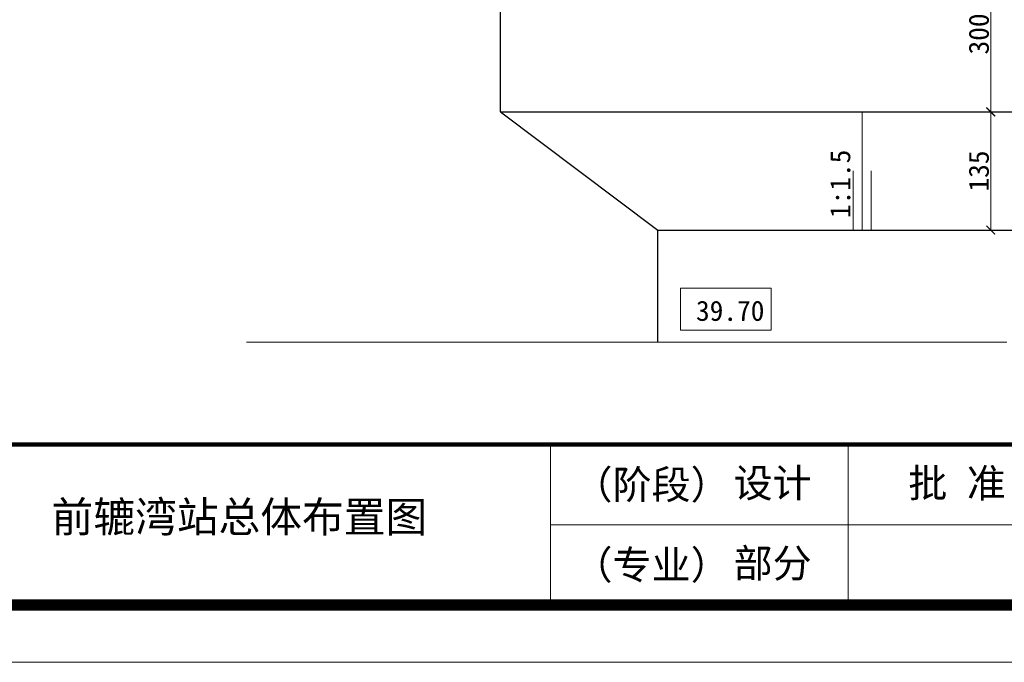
# Model space of a CAD drawing. Extents: x -27255 to 1448651, y 31034 to 8081248.
# Tile 549 of 580: x 583239 to 583351, y 3870949 to 3871022. Entities that reach past the tile are written whole.
import ezdxf
from ezdxf.enums import TextEntityAlignment as Align

# ---------------------------------------------------------------- set-up
doc = ezdxf.new("R2010")
doc.units = 0
doc.header["$PDMODE"] = 32
doc.header["$PDSIZE"] = 0.2
doc.layers.get('0').update_dxf_attribs({"linetype": 'CONTINUOUS'})
doc.layers.get('Defpoints').update_dxf_attribs({"linetype": 'CONTINUOUS'})
for name, color, linetype, lineweight in [('0.09标注线', 3, 'CONTINUOUS', 9), ('0.13文字', 3, 'CONTINUOUS', 13), ('0.30粗线', 7, 'CONTINUOUS', 30), ('图框', 7, 'CONTINUOUS', 20)]:
    doc.layers.add(name, color=color, linetype=linetype, lineweight=lineweight)
doc.styles.add('-仿宋_GB2312', font='FangSong_GB2312.ttf')
doc.styles.add('LYJFS', font='times.ttf', dxfattribs={"width": 0.7})
doc.styles.get("Standard").update_dxf_attribs({"font": 'rs.shx', "bigfont": 'hztxt.shx'})
doc.styles.add('宋体', font='FangSong_GB2312.ttf')
doc.dimstyles.get("Standard").update_dxf_attribs({"dimtxt": 0.18, "dimasz": 0.18, "dimexe": 0.18, "dimexo": 0.0625, "dimgap": 0.09, "dimtad": 0, "dimtih": 1, "dimtoh": 1, "dimdec": 4, "dimzin": 0, "dimdsep": 46, "dimtxsty": 'Standard', "dimcen": 0.09, "dimadec": 0, "dimazin": 0, "dimtfac": 1, "dimtdec": 4, "dimtofl": 0, "dimtmove": 0, "dimatfit": 3, "dimfxl": 1, "dimtolj": 1, "dimtzin": 0, "dimarcsym": 0})

# ---------------------------------------------------------------- blocks, each defined once
blk = doc.blocks.new('d4trtg')
for p, q in [((655949.81, 3899795.46), (655949.81, 3899655.36)), ((656209.98, 3899795.46), (656209.98, 3899655.36))]:
    blk.add_line(p, q)
at = {"lineweight": 0}
for p, q in [((658021.21, 3899725.41), (655949.81, 3899725.41)), ((658071.24, 3899605.33), (653868.4, 3899605.33))]:
    blk.add_line(p, q, dxfattribs=at)
at = {"lineweight": 0, "const_width": 10.01}
blk.add_lwpolyline([(654118.57, 3902527.3), (658021.21, 3902527.3), (658021.21, 3899655.36), (654118.57, 3899655.36)], close=True, dxfattribs=at)
at = {"lineweight": 0, "const_width": 4}
blk.add_lwpolyline([(658021.21, 3899795.46), (654118.57, 3899795.46)], dxfattribs=at)
at = {"style": 'LYJFS'}
for s, p in [('（阶段）', (656038.21, 3899760.43)), ('（专业）', (656038.21, 3899690.39))]:
    blk.add_text(s, height=25.017, dxfattribs=at).set_placement(p, align=Align.MIDDLE_CENTER)
at = {"char_height": 25.017, "attachment_point": 5, "style": '宋体'}
for s, insert in [('设计', (656143.96, 3899760.43)), ('批 准', (656305.05, 3899760.43)), ('部分', (656143.96, 3899690.39))]:
    blk.add_mtext(s, dxfattribs=dict(at, insert=insert))
blk = doc.blocks.new('_ARCHTICK')
at = {"color": 0, "linetype": 'ByBlock', "const_width": 0.15}
blk.add_lwpolyline([(-0.5, -0.5), (0.5, 0.5)], dxfattribs=at)
blk = doc.blocks.new('*D1925')
at = {"layer": '0.13文字', "color": 0, "lineweight": 9}
for p, q in [((583348.1, 3871041.86), (583351.05, 3871041.86)), ((583349.8, 3871041.86), (583349.8, 3871011.86)), ((583348.1, 3871011.86), (583351.05, 3871011.86))]:
    blk.add_line(p, q, dxfattribs=at)
at = {"layer": 'Defpoints', "color": 0, "lineweight": 13}
for p in [(583344.71, 3871041.86), (583293.72, 3871011.86), (583349.8, 3871011.86)]:
    blk.add_point(p, dxfattribs=at)
at = {"layer": '0.13文字', "color": 0, "lineweight": 9}
for p, rotation in [((583349.8, 3871041.86), 90), ((583349.8, 3871011.86), 270)]:
    blk.add_blockref('_ARCHTICK', p, dxfattribs=dict(at, rotation=rotation))
at = {"layer": '0.13文字', "color": 0, "lineweight": 13, "insert": (583348.45, 3871020.78), "char_height": 2.3, "attachment_point": 5, "rotation": 90, "style": '-仿宋_GB2312'}
blk.add_mtext('\\A1;300', dxfattribs=at)
blk = doc.blocks.new('*D1926')
at = {"layer": '0.13文字', "color": 0, "lineweight": 9}
for p, q in [((583348.1, 3871011.86), (583351.05, 3871011.86)), ((583349.8, 3871011.86), (583349.8, 3870998.36)), ((583348.1, 3870998.36), (583351.05, 3870998.36))]:
    blk.add_line(p, q, dxfattribs=at)
at = {"layer": 'Defpoints', "color": 0, "lineweight": 13}
for p in [(583293.72, 3871011.86), (583311.72, 3870998.36), (583349.8, 3870998.36)]:
    blk.add_point(p, dxfattribs=at)
at = {"layer": '0.13文字', "color": 0, "lineweight": 9}
for p, rotation in [((583349.8, 3871011.86), 90), ((583349.8, 3870998.36), 270)]:
    blk.add_blockref('_ARCHTICK', p, dxfattribs=dict(at, rotation=rotation))
at = {"layer": '0.13文字', "color": 0, "lineweight": 13, "insert": (583348.45, 3871005.11), "char_height": 2.3, "attachment_point": 5, "rotation": 90, "style": '-仿宋_GB2312'}
blk.add_mtext('\\A1;135', dxfattribs=at)

msp = doc.modelspace()

# ---------------------------------------------------------------- linework, layer by layer
at = {"layer": '0.09标注线', "color": 3, "lineweight": 13}
for p, q in [((583335.10871, 3870998.36383), (583335.10871, 3871011.86383)), ((583334.07702, 3870998.36383), (583334.07708, 3871005.11383)), ((583336.14041, 3870998.36383), (583336.14035, 3871005.11383))]:
    msp.add_line(p, q, dxfattribs=at)
at = {"layer": '0.09标注线', "color": 7, "linetype": 'Continuous', "lineweight": 13}
msp.add_line((583264.68004, 3870985.53087), (583351.6581, 3870985.53087), dxfattribs=at)
at = {"layer": '0.09标注线', "color": 7, "lineweight": 9, "elevation": -19.85967}
msp.add_lwpolyline([(583314.32351, 3870991.70363), (583324.67503, 3870991.70363), (583324.67503, 3870986.90599), (583314.32351, 3870986.90599)], close=True, dxfattribs=at)
at = {"layer": '0.30粗线', "color": 7, "lineweight": 30}
for p, q in [((583293.71536, 3871011.86383), (583293.71536, 3871047.86383)), ((583293.71536, 3871011.86383), (583401.14779, 3871011.86383)), ((583293.71536, 3871011.86383), (583311.71536, 3870998.36383)), ((583311.71536, 3870985.53087), (583311.71536, 3870998.36383)), ((583311.71536, 3870998.36383), (583419.14779, 3870998.36383))]:
    msp.add_line(p, q, dxfattribs=at)

# ---------------------------------------------------------------- block references
at = {"layer": '图框', "xscale": 0.1309499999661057, "yscale": 0.1309500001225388, "zscale": 0.13095}
msp.add_blockref('d4trtg', (497402.8027, 3360295.62638), dxfattribs=at)

# ---------------------------------------------------------------- texts
at = {"layer": '0.09标注线', "color": 7, "lineweight": 9, "insert": (583331.43356, 3870999.72675), "char_height": 2.3, "width": 2.3, "attachment_point": 1, "rotation": 90, "style": '-仿宋_GB2312'}
msp.add_mtext('1:1.5', dxfattribs=at)
at = {"layer": '0.09标注线', "color": 7, "lineweight": 9, "insert": (583316.09051, 3870990.27925, -19.85967), "char_height": 2.3, "width": 2.3, "attachment_point": 1, "style": '-仿宋_GB2312'}
msp.add_mtext('39.70', dxfattribs=at)
at = {"layer": '0.13文字', "linetype": 'Continuous', "lineweight": 13, "insert": (583242.38206, 3870967.31897), "char_height": 3.5, "width": 55.5509104, "attachment_point": 1, "style": 'LYJFS'}
msp.add_mtext('{\\fFangSong_GB2312|b0|i0|c134|p49;\\W1;前辘湾站总体布置图}', dxfattribs=at)

# ---------------------------------------------------------------- dimensions: what is measured, and where the dimension line sits
at = {"layer": '0.13文字', "lineweight": 13}
dim = msp.add_linear_dim(base=(583349.79778, 3871011.86383), p1=(583344.71496, 3871041.86383), p2=(583293.71536, 3871011.86383), angle=90, dimstyle='Standard', override={"dimtxt": 2.3, "dimasz": 1, "dimexe": 1.25, "dimexo": 1.5, "dimgap": 0.2, "dimtad": 1, "dimtih": 0, "dimtoh": 0, "dimdec": 0, "dimlfac": 10, "dimtxsty": '-仿宋_GB2312', "dimblk": 'ARCHTICK', "dimtdec": 0, "dimtix": 1, "dimtofl": 1, "dimtmove": 2, "dimfxl": 1.7, "dimfxlon": 1, "dimlwd": 9, "dimlwe": 9}, dxfattribs=at)
dim.commit()
dim.dimension.update_dxf_attribs({"geometry": '*D1925', "text_midpoint": (583348.44778, 3871020.77642), "dimtype": 160})
dim = msp.add_linear_dim(base=(583349.79778, 3870998.36383), p1=(583293.71536, 3871011.86383), p2=(583311.71536, 3870998.36383), angle=90, dimstyle='Standard', override={"dimtxt": 2.3, "dimasz": 1, "dimexe": 1.25, "dimexo": 1.5, "dimgap": 0.2, "dimtad": 1, "dimtih": 0, "dimtoh": 0, "dimdec": 0, "dimlfac": 10, "dimtxsty": '-仿宋_GB2312', "dimblk": 'ARCHTICK', "dimtdec": 0, "dimtix": 1, "dimtofl": 1, "dimtmove": 2, "dimfxl": 1.7, "dimfxlon": 1, "dimlwd": 9, "dimlwe": 9}, dxfattribs=at)
dim.commit()
dim.dimension.update_dxf_attribs({"geometry": '*D1926', "text_midpoint": (583348.44778, 3871005.11383)})

doc.saveas('drawing.dxf')
